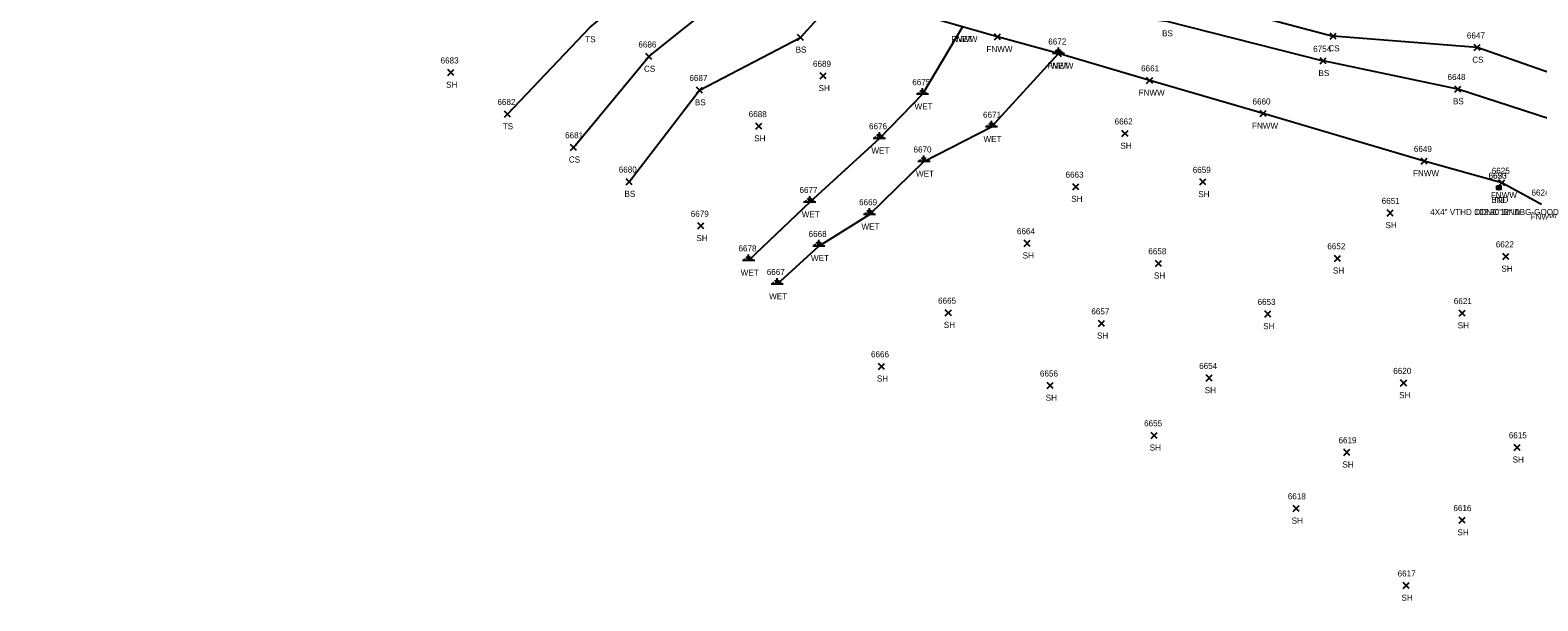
# Model space of a CAD drawing. Extents: x 1505656 to 1508446, y 700805 to 703031.
# Drawn here: x 1507222.6 to 1507720.3, y 701031.4 to 701219.6 of the extents above; entities that cross this region are included whole.
import ezdxf

# ---------------------------------------------------------------- set-up
doc = ezdxf.new("R2010")
doc.units = 0
for name, color, linetype in [('C_A', 7, 'Continuous'), ('C_C', 7, 'Continuous'), ('C_I', 7, 'Continuous'), ('CBP', 7, 'Continuous'), ('L_A', 7, 'Continuous'), ('L_I', 7, 'Continuous'), ('L_TIC', 7, 'Continuous'), ('LELB', 7, 'Continuous'), ('Level 18', 7, 'Continuous'), ('LFNC', 7, 'Continuous'), ('LWET', 7, 'Continuous'), ('M_A', 7, 'Continuous'), ('M_C', 7, 'Continuous'), ('M_I', 7, 'Continuous')]:
    doc.layers.add(name, color=color, linetype=linetype)

msp = doc.modelspace()

# ---------------------------------------------------------------- linework, layer by layer
at = {"layer": 'CBP'}
for radius in [0.625, 0.0833]:
    msp.add_circle((1507707.47, 701167.63), radius, dxfattribs=at)
at = {"layer": 'L_TIC'}
for points in [[(1507475.89, 701216.24), (1507477.89, 701218.24)], [(1507477.89, 701216.24), (1507475.89, 701218.24)], [(1507540.96, 701216.44), (1507542.96, 701218.44)], [(1507542.96, 701216.44), (1507540.96, 701218.44)], [(1507651.74, 701216.67), (1507653.74, 701218.67)], [(1507653.74, 701216.67), (1507651.74, 701218.67)], [(1507651.74, 701216.67), (1507653.74, 701218.67)], [(1507653.74, 701216.67), (1507651.74, 701218.67)], [(1507425.83, 701209.92), (1507427.83, 701211.92)], [(1507427.83, 701209.92), (1507425.83, 701211.92)], [(1507561.07, 701210.89), (1507563.07, 701212.89)], [(1507563.07, 701210.89), (1507561.07, 701212.89)], [(1507648.46, 701208.48), (1507650.46, 701210.48)], [(1507650.46, 701208.48), (1507648.46, 701210.48)], [(1507648.46, 701208.48), (1507650.46, 701210.48)], [(1507650.46, 701208.48), (1507648.46, 701210.48)], [(1507699.25, 701212.88), (1507701.25, 701214.88)], [(1507701.25, 701212.88), (1507699.25, 701214.88)], [(1507360.47, 701204.65), (1507362.47, 701206.65)], [(1507362.47, 701204.65), (1507360.47, 701206.65)], [(1507483.41, 701203.54), (1507485.41, 701205.54)], [(1507485.41, 701203.54), (1507483.41, 701205.54)], [(1507442.62, 701198.85), (1507444.62, 701200.85)], [(1507444.62, 701198.85), (1507442.62, 701200.85)], [(1507591.19, 701202.04), (1507593.19, 701204.04)], [(1507593.19, 701202.04), (1507591.19, 701204.04)], [(1507692.87, 701199.19), (1507694.87, 701201.19)], [(1507694.87, 701199.19), (1507692.87, 701201.19)], [(1507379.24, 701190.95), (1507381.24, 701192.95)], [(1507381.24, 701190.95), (1507379.24, 701192.95)], [(1507628.63, 701191.11), (1507630.63, 701193.11)], [(1507630.63, 701191.11), (1507628.63, 701193.11)], [(1507462.18, 701186.95), (1507464.18, 701188.95)], [(1507464.18, 701186.95), (1507462.18, 701188.95)], [(1507583.04, 701184.52), (1507585.04, 701186.52)], [(1507585.04, 701184.52), (1507583.04, 701186.52)], [(1507401.02, 701179.97), (1507403.02, 701181.97)], [(1507403.02, 701179.97), (1507401.02, 701181.97)], [(1507681.76, 701175.46), (1507683.76, 701177.46)], [(1507683.76, 701175.46), (1507681.76, 701177.46)], [(1507419.38, 701168.64), (1507421.38, 701170.64)], [(1507421.38, 701168.64), (1507419.38, 701170.64)], [(1507566.82, 701166.98), (1507568.82, 701168.98)], [(1507568.82, 701166.98), (1507566.82, 701168.98)], [(1507608.76, 701168.56), (1507610.76, 701170.56)], [(1507610.76, 701168.56), (1507608.76, 701170.56)], [(1507707.46, 701168.26), (1507709.46, 701170.26)], [(1507709.46, 701168.26), (1507707.46, 701170.26)], [(1507443.07, 701154.05), (1507445.07, 701156.05)], [(1507445.07, 701154.05), (1507443.07, 701156.05)], [(1507670.55, 701158.32), (1507672.55, 701160.32)], [(1507672.55, 701158.32), (1507670.55, 701160.32)], [(1507550.78, 701148.31), (1507552.78, 701150.31)], [(1507552.78, 701148.31), (1507550.78, 701150.31)], [(1507708.79, 701143.97), (1507710.79, 701145.97)], [(1507710.79, 701143.97), (1507708.79, 701145.97)], [(1507594.1, 701141.7), (1507596.1, 701143.7)], [(1507596.1, 701141.7), (1507594.1, 701143.7)], [(1507653.19, 701143.35), (1507655.19, 701145.35)], [(1507655.19, 701143.35), (1507653.19, 701145.35)], [(1507524.74, 701125.41), (1507526.74, 701127.41)], [(1507526.74, 701125.41), (1507524.74, 701127.41)], [(1507630.15, 701125), (1507632.15, 701127)], [(1507632.15, 701125), (1507630.15, 701127)], [(1507694.38, 701125.26), (1507696.38, 701127.26)], [(1507696.38, 701125.26), (1507694.38, 701127.26)], [(1507575.3, 701121.88), (1507577.3, 701123.88)], [(1507577.3, 701121.88), (1507575.3, 701123.88)], [(1507502.66, 701107.71), (1507504.66, 701109.71)], [(1507504.66, 701107.71), (1507502.66, 701109.71)], [(1507558.38, 701101.37), (1507560.38, 701103.37)], [(1507560.38, 701101.37), (1507558.38, 701103.37)], [(1507610.87, 701103.88), (1507612.87, 701105.88)], [(1507612.87, 701103.88), (1507610.87, 701105.88)], [(1507675.04, 701102.24), (1507677.04, 701104.24)], [(1507677.04, 701102.24), (1507675.04, 701104.24)], [(1507592.7, 701084.95), (1507594.7, 701086.95)], [(1507594.7, 701084.95), (1507592.7, 701086.95)], [(1507656.31, 701079.36), (1507658.31, 701081.36)], [(1507658.31, 701079.36), (1507656.31, 701081.36)], [(1507712.52, 701080.99), (1507714.52, 701082.99)], [(1507714.52, 701080.99), (1507712.52, 701082.99)], [(1507639.58, 701060.85), (1507641.58, 701062.85)], [(1507641.58, 701060.85), (1507639.58, 701062.85)], [(1507694.3, 701056.97), (1507696.3, 701058.97)], [(1507696.3, 701056.97), (1507694.3, 701058.97)], [(1507675.82, 701035.41), (1507677.82, 701037.41)], [(1507677.82, 701035.41), (1507675.82, 701037.41)]]:
    msp.add_lwpolyline(points, dxfattribs=at)
at = {"layer": 'LELB'}
for points in [[(1507206.22, 701385.53), (1507252.86, 701358.93), (1507301.28, 701331.26), (1507345.08, 701308.55), (1507379.28, 701292.34), (1507415.34, 701274.6), (1507442.69, 701262.41), (1507477.36, 701252.75), (1507504.09, 701250.04), (1507524.24, 701244.68), (1507543.71, 701240.05), (1507564.82, 701236.64), (1507598.94, 701231.93), (1507652.74, 701217.67)], [(1507196.76, 701372), (1507244.87, 701347.76), (1507297.87, 701319.93), (1507344.77, 701301.89), (1507376.8, 701287.99), (1507414.57, 701272.26), (1507441.62, 701260.06), (1507475.85, 701242.93), (1507502.94, 701235.06), (1507524.76, 701229.88), (1507541.19, 701229.88), (1507544.67, 701227.39), (1507563.69, 701226.67), (1507597.85, 701222.6), (1507649.46, 701209.48)], [(1507380.24, 701191.95), (1507407.47, 701220.64), (1507439.34, 701246.9)], [(1507402.02, 701180.97), (1507426.83, 701210.92), (1507463.39, 701240.21)], [(1507420.38, 701169.64), (1507443.62, 701199.85), (1507476.89, 701217.24), (1507490.47, 701232.17)], [(1507997.98, 701056.96), (1507968.04, 701073.75), (1507937.44, 701088.77), (1507914.79, 701103.09), (1507871.26, 701130.96), (1507824.49, 701156.01), (1507790.68, 701175.22), (1507748.4, 701197.08), (1507700.25, 701213.88), (1507652.74, 701217.67)], [(1507990.08, 701051.8), (1507977.76, 701054.18), (1507956.53, 701063.53), (1507929.84, 701079.42), (1507907.29, 701095.95), (1507865.38, 701122.66), (1507817.88, 701146.14), (1507784.96, 701165.39), (1507741.7, 701184.62), (1507693.87, 701200.19), (1507649.46, 701209.48)]]:
    msp.add_lwpolyline(points, dxfattribs=at)
at = {"layer": 'Level 18'}
msp.add_lwpolyline([(1507706.82, 701168.28), (1507708.07, 701168.28), (1507708.07, 701167.03), (1507706.82, 701167.03)], close=True, dxfattribs=at)
msp.add_circle((1507707.44, 701167.65), 0.0833, dxfattribs=at)
at = {"layer": 'LFNC'}
msp.add_lwpolyline([(1507721.58, 701162.07), (1507708.46, 701169.26), (1507682.76, 701176.46), (1507629.63, 701192.11), (1507592.19, 701203.04), (1507562.07, 701211.89), (1507541.96, 701217.44), (1507530.4, 701220.69), (1507490.47, 701232.17), (1507463.39, 701240.21), (1507439.34, 701246.9), (1507401.64, 701257.79), (1507360.86, 701269.69), (1507318.6, 701282.5), (1507279.07, 701293.63), (1507239.17, 701305.1), (1507200.8, 701316.65)], dxfattribs=at)
at = {"layer": 'LWET'}
for p, q in [((1507564.07, 701211.89), (1507560.07, 701211.89)), ((1507561.07, 701211.89), (1507560.74, 701212.56)), ((1507562.07, 701211.89), (1507561.41, 701213.23)), ((1507562.07, 701211.89), (1507562.07, 701213.89)), ((1507562.07, 701211.89), (1507562.74, 701213.23)), ((1507563.07, 701211.89), (1507563.41, 701212.56)), ((1507519.19, 701198.48), (1507515.19, 701198.48)), ((1507516.19, 701198.48), (1507515.86, 701199.15)), ((1507517.19, 701198.48), (1507516.53, 701199.81)), ((1507517.19, 701198.48), (1507517.19, 701200.48)), ((1507517.19, 701198.48), (1507517.86, 701199.81)), ((1507518.19, 701198.48), (1507518.53, 701199.15)), ((1507502.96, 701183.94), (1507502.96, 701185.94)), ((1507541.96, 701187.75), (1507537.96, 701187.75)), ((1507538.96, 701187.75), (1507538.63, 701188.42)), ((1507539.96, 701187.75), (1507539.3, 701189.09)), ((1507539.96, 701187.75), (1507539.96, 701189.75)), ((1507539.96, 701187.75), (1507540.63, 701189.09)), ((1507540.96, 701187.75), (1507541.3, 701188.42)), ((1507504.96, 701183.94), (1507500.96, 701183.94)), ((1507501.96, 701183.94), (1507501.63, 701184.6)), ((1507502.96, 701183.94), (1507502.29, 701185.27)), ((1507502.96, 701183.94), (1507503.63, 701185.27)), ((1507503.96, 701183.94), (1507504.29, 701184.6)), ((1507519.68, 701176.28), (1507515.68, 701176.28)), ((1507516.68, 701176.28), (1507516.35, 701176.95)), ((1507517.68, 701176.28), (1507517.01, 701177.61)), ((1507517.68, 701176.28), (1507517.68, 701178.28)), ((1507517.68, 701176.28), (1507518.35, 701177.61)), ((1507518.68, 701176.28), (1507519.01, 701176.95)), ((1507481.97, 701162.91), (1507477.97, 701162.91)), ((1507478.97, 701162.91), (1507478.64, 701163.58)), ((1507479.97, 701162.91), (1507479.3, 701164.24)), ((1507479.97, 701162.91), (1507479.97, 701164.91)), ((1507479.97, 701162.91), (1507480.64, 701164.24)), ((1507480.97, 701162.91), (1507481.3, 701163.58)), ((1507499.68, 701158.86), (1507499.68, 701160.86)), ((1507501.68, 701158.86), (1507497.68, 701158.86)), ((1507498.68, 701158.86), (1507498.35, 701159.53)), ((1507499.68, 701158.86), (1507499.01, 701160.2)), ((1507499.68, 701158.86), (1507500.35, 701160.2)), ((1507500.68, 701158.86), (1507501.01, 701159.53)), ((1507485, 701148.43), (1507481, 701148.43)), ((1507482, 701148.43), (1507481.67, 701149.1)), ((1507483, 701148.43), (1507482.34, 701149.77)), ((1507483, 701148.43), (1507483, 701150.43)), ((1507483, 701148.43), (1507483.67, 701149.77)), ((1507484, 701148.43), (1507484.34, 701149.1)), ((1507461.81, 701143.66), (1507457.81, 701143.66)), ((1507458.81, 701143.66), (1507458.48, 701144.33)), ((1507459.81, 701143.66), (1507459.14, 701145)), ((1507459.81, 701143.66), (1507459.81, 701145.66)), ((1507459.81, 701143.66), (1507460.48, 701145)), ((1507460.81, 701143.66), (1507461.14, 701144.33)), ((1507471.2, 701135.87), (1507467.2, 701135.87)), ((1507468.2, 701135.87), (1507467.87, 701136.54)), ((1507469.2, 701135.87), (1507468.54, 701137.2)), ((1507469.2, 701135.87), (1507469.2, 701137.87)), ((1507469.2, 701135.87), (1507469.87, 701137.2)), ((1507470.2, 701135.87), (1507470.54, 701136.54))]:
    msp.add_line(p, q, dxfattribs=at)
for points in [[(1507530.4, 701220.69), (1507517.19, 701198.48), (1507502.96, 701183.94), (1507479.97, 701162.91), (1507459.81, 701143.66)], [(1507469.2, 701135.87), (1507483, 701148.43), (1507499.68, 701158.86), (1507517.68, 701176.28), (1507539.96, 701187.75), (1507562.07, 701211.89)]]:
    msp.add_lwpolyline(points, dxfattribs=at)

# ---------------------------------------------------------------- texts
at = {"layer": 'C_A'}
msp.add_text('TIE', height=2, dxfattribs=at).set_placement((1507705.55, 701162.63))
at = {"layer": 'C_C'}
msp.add_text("103.90' BND", height=2, dxfattribs=at).set_placement((1507699.42, 701158.63))
at = {"layer": 'C_I'}
msp.add_text('6650', height=2, dxfattribs=at).set_placement((1507704.03, 701170.63))
at = {"layer": 'L_A'}
for s, p in [('TS', (1507405.88, 701215.64)), ('FNWW', (1507526.74, 701215.69)), ('WET', (1507527.77, 701215.69)), ('BS', (1507596.29, 701217.6)), ('BS', (1507475.33, 701212.24)), ('FNWW', (1507538.31, 701212.44)), ('CS', (1507651.18, 701212.67)), ('CS', (1507651.18, 701212.67)), ('CS', (1507698.7, 701208.88)), ('CS', (1507425.27, 701205.92)), ('FNWW', (1507558.42, 701206.89)), ('WET', (1507559.45, 701206.89)), ('BS', (1507647.9, 701204.48)), ('BS', (1507647.9, 701204.48)), ('SH', (1507359.96, 701200.65)), ('SH', (1507482.9, 701199.54)), ('BS', (1507442.06, 701194.85)), ('FNWW', (1507588.54, 701198.04)), ('BS', (1507692.31, 701195.19)), ('WET', (1507514.57, 701193.48)), ('TS', (1507378.65, 701186.95)), ('FNWW', (1507625.98, 701187.11)), ('SH', (1507461.67, 701182.95)), ('WET', (1507500.34, 701178.94)), ('WET', (1507537.34, 701182.75)), ('SH', (1507582.52, 701180.52)), ('CS', (1507400.46, 701175.97)), ('WET', (1507515.06, 701171.28)), ('FNWW', (1507679.11, 701171.46)), ('BS', (1507418.82, 701164.64)), ('SH', (1507608.25, 701164.56)), ('FNWW', (1507704.81, 701164.26)), ('SH', (1507566.31, 701162.98)), ('WET', (1507477.35, 701157.91)), ('WET', (1507497.06, 701153.86)), ('SH', (1507670.04, 701154.32)), ('FNWW', (1507717.93, 701157.07)), ('SH', (1507442.56, 701150.05)), ('SH', (1507550.27, 701144.31)), ('WET', (1507480.38, 701143.43)), ('SH', (1507652.68, 701139.35)), ('SH', (1507708.28, 701139.97)), ('WET', (1507457.19, 701138.66)), ('SH', (1507593.59, 701137.7)), ('WET', (1507466.58, 701130.87)), ('SH', (1507524.23, 701121.41)), ('SH', (1507629.64, 701121)), ('SH', (1507693.86, 701121.26)), ('SH', (1507574.79, 701117.88)), ('SH', (1507502.15, 701103.71)), ('SH', (1507610.36, 701099.88)), ('SH', (1507557.87, 701097.37)), ('SH', (1507674.53, 701098.24)), ('SH', (1507592.19, 701080.95)), ('SH', (1507655.8, 701075.36)), ('SH', (1507712, 701076.99)), ('SH', (1507639.06, 701056.85)), ('SH', (1507693.78, 701052.97)), ('SH', (1507675.31, 701031.41))]:
    msp.add_text(s, height=2, dxfattribs=at).set_placement(p)
at = {"layer": 'L_I'}
for s, p in [('6686', (1507423.42, 701213.92)), ('6672', (1507558.72, 701214.89)), ('6672', (1507558.72, 701214.89)), ('6647', (1507696.9, 701216.88)), ('6683', (1507358.12, 701208.65)), ('6754', (1507646.16, 701212.48)), ('6754', (1507646.16, 701212.48)), ('6689', (1507481.05, 701207.54)), ('6661', (1507589.36, 701206.04)), ('6687', (1507440.26, 701202.85)), ('6675', (1507513.84, 701201.48)), ('6648', (1507690.51, 701203.19)), ('6682', (1507376.89, 701194.95)), ('6660', (1507626.14, 701195.11)), ('6688', (1507459.83, 701190.95)), ('6671', (1507537.18, 701190.75)), ('6681', (1507399.23, 701183.97)), ('6676', (1507499.55, 701186.94)), ('6662', (1507580.63, 701188.52)), ('6670', (1507514.24, 701179.28)), ('6649', (1507679.4, 701179.46)), ('6680', (1507416.94, 701172.64)), ('6663', (1507564.42, 701170.98)), ('6659', (1507606.4, 701172.56)), ('6625', (1507705.11, 701172.26)), ('6677', (1507476.61, 701165.91)), ('6624', (1507718.22, 701165.07)), ('6669', (1507496.27, 701161.86)), ('6651', (1507668.77, 701162.32)), ('6679', (1507440.71, 701158.05)), ('6668', (1507479.6, 701151.43)), ('6664', (1507548.38, 701152.31)), ('6678', (1507456.46, 701146.66)), ('6658', (1507591.75, 701145.7)), ('6652', (1507650.83, 701147.35)), ('6622', (1507706.44, 701147.97)), ('6667', (1507465.8, 701138.87)), ('6665', (1507522.34, 701129.41)), ('6653', (1507627.79, 701129)), ('6621', (1507692.59, 701129.26)), ('6657', (1507572.95, 701125.88)), ('6666', (1507500.2, 701111.71)), ('6656', (1507555.97, 701105.37)), ('6654', (1507608.52, 701107.88)), ('6620', (1507672.6, 701106.24)), ('6655', (1507590.35, 701088.95)), ('6615', (1507710.73, 701084.99)), ('6619', (1507654.52, 701083.36)), ('6618', (1507637.79, 701064.85)), ('6616', (1507692.45, 701060.97)), ('6617', (1507674.03, 701039.41))]:
    msp.add_text(s, height=2, dxfattribs=at).set_placement(p)
at = {"layer": 'M_A'}
msp.add_text('BND', height=2, dxfattribs=at).set_placement((1507704.93, 701162.65))
at = {"layer": 'M_C'}
msp.add_text('4X4" VTHD CONC 12" ABG-GOOD', height=2, dxfattribs=at).set_placement((1507684.8, 701158.65))
at = {"layer": 'M_I'}
msp.add_text('6623', height=2, dxfattribs=at).set_placement((1507704.09, 701170.65))

doc.saveas('drawing.dxf')
